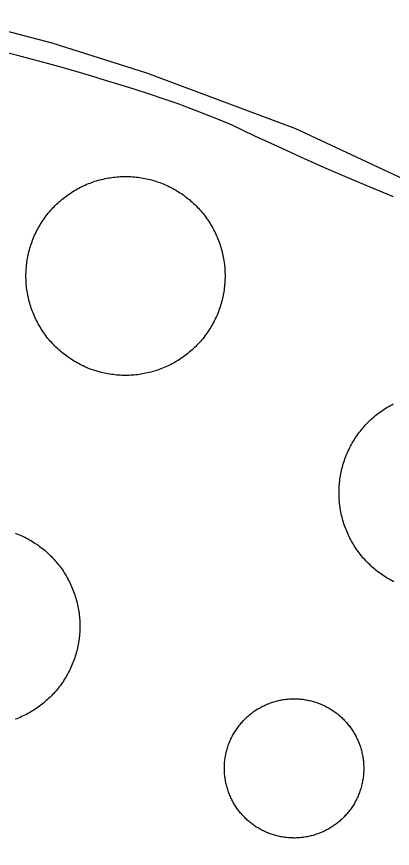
# Model space of a CAD drawing. Extents: x 3823584 to 3861785, y 301729 to 327625.
# Drawn here: x 3847983 to 3848395, y 322235 to 323148 of the extents above; entities that cross this region are included whole.
import ezdxf

# ---------------------------------------------------------------- set-up
doc = ezdxf.new("R2010")
doc.units = 0
for name, color, linetype in [('V-DOMW-TANK', 7, 'Continuous'), ('V-ROAD-CNTR', 7, 'Continuous'), ('V-SITE-OTLN', 7, 'Continuous')]:
    doc.layers.add(name, color=color, linetype=linetype)

msp = doc.modelspace()

# ---------------------------------------------------------------- linework, layer by layer
at = {"layer": 'V-DOMW-TANK'}
for points in [[(3848038.04, 322951.81), (3848039.6, 322952.92), (3848041.18, 322953.99), (3848042.77, 322955.04), (3848044.38, 322956.06), (3848046, 322957.05), (3848047.65, 322958.02), (3848049.31, 322958.96), (3848050.99, 322959.86), (3848052.68, 322960.73), (3848054.39, 322961.58), (3848056.11, 322962.4), (3848057.85, 322963.18), (3848059.6, 322963.94), (3848061.36, 322964.67), (3848063.14, 322965.36), (3848064.93, 322966.03), (3848066.72, 322966.66), (3848068.53, 322967.26), (3848070.35, 322967.83), (3848072.18, 322968.36), (3848074.02, 322968.87), (3848075.87, 322969.34), (3848077.72, 322969.78), (3848079.58, 322970.19), (3848081.45, 322970.57), (3848083.33, 322970.91), (3848085.21, 322971.22), (3848087.1, 322971.5), (3848088.98, 322971.74), (3848090.88, 322971.95), (3848092.78, 322972.13), (3848094.68, 322972.28), (3848096.58, 322972.39), (3848098.49, 322972.47), (3848100.39, 322972.51), (3848102.3, 322972.52), (3848104.21, 322972.5), (3848106.11, 322972.45), (3848108.02, 322972.36), (3848109.92, 322972.24), (3848111.82, 322972.09), (3848113.72, 322971.9), (3848115.61, 322971.68), (3848117.5, 322971.42), (3848119.38, 322971.14), (3848121.26, 322970.82), (3848123.14, 322970.47), (3848125, 322970.08), (3848126.87, 322969.67), (3848128.72, 322969.22), (3848130.56, 322968.74), (3848132.4, 322968.22), (3848134.23, 322967.68), (3848136.04, 322967.1), (3848137.85, 322966.49), (3848139.64, 322965.85), (3848141.43, 322965.17), (3848143.2, 322964.47), (3848144.96, 322963.74), (3848146.71, 322962.97), (3848148.44, 322962.18), (3848150.16, 322961.36), (3848151.86, 322960.5), (3848153.55, 322959.62), (3848155.22, 322958.7), (3848156.88, 322957.76), (3848158.52, 322956.79), (3848160.15, 322955.79), (3848161.75, 322954.76), (3848163.34, 322953.71), (3848164.9, 322952.62), (3848166.46, 322951.51), (3848167.98, 322950.37), (3848169.49, 322949.21), (3848170.98, 322948.02), (3848172.45, 322946.8), (3848173.9, 322945.56), (3848175.32, 322944.29), (3848176.73, 322943), (3848178.11, 322941.69), (3848179.46, 322940.35), (3848180.79, 322938.98), (3848182.11, 322937.6), (3848183.39, 322936.19), (3848184.65, 322934.76), (3848185.88, 322933.31), (3848187.09, 322931.83), (3848188.28, 322930.34), (3848189.43, 322928.82), (3848190.56, 322927.29), (3848191.67, 322925.73), (3848192.74, 322924.16), (3848193.79, 322922.57), (3848194.81, 322920.96), (3848195.8, 322919.33), (3848196.77, 322917.68), (3848197.7, 322916.02), (3848198.61, 322914.34), (3848199.48, 322912.65), (3848200.33, 322910.94)], [(3848025.98, 322784.89), (3848024.62, 322786.23), (3848023.29, 322787.6), (3848021.98, 322788.98), (3848020.69, 322790.39), (3848019.43, 322791.82), (3848018.2, 322793.27), (3848016.99, 322794.75), (3848015.81, 322796.24), (3848014.65, 322797.76), (3848013.52, 322799.29), (3848012.42, 322800.85), (3848011.34, 322802.42), (3848010.29, 322804.01), (3848009.27, 322805.63), (3848008.28, 322807.25), (3848007.31, 322808.9), (3848006.38, 322810.56), (3848005.47, 322812.23), (3848004.6, 322813.93), (3848003.75, 322815.64), (3848002.93, 322817.36), (3848002.15, 322819.1), (3848001.39, 322820.85), (3848000.67, 322822.61), (3847999.97, 322824.39), (3847999.31, 322826.17), (3847998.68, 322827.97), (3847998.08, 322829.78), (3847997.51, 322831.6), (3847996.97, 322833.43), (3847996.46, 322835.27), (3847995.99, 322837.12), (3847995.55, 322838.97), (3847995.14, 322840.83), (3847994.77, 322842.7), (3847994.43, 322844.58), (3847994.11, 322846.46), (3847993.84, 322848.35), (3847993.59, 322850.23), (3847993.38, 322852.13), (3847993.2, 322854.03), (3847993.06, 322855.93), (3847992.95, 322857.83), (3847992.87, 322859.74), (3847992.82, 322861.64), (3847992.81, 322863.55), (3847992.83, 322865.46), (3847992.89, 322867.36), (3847992.97, 322869.27), (3847993.09, 322871.17), (3847993.25, 322873.07), (3847993.44, 322874.97), (3847993.66, 322876.86), (3847993.91, 322878.75), (3847994.2, 322880.63), (3847994.52, 322882.51), (3847994.87, 322884.39), (3847995.25, 322886.25), (3847995.67, 322888.11), (3847996.12, 322889.97), (3847996.6, 322891.81), (3847997.11, 322893.65), (3847997.66, 322895.47), (3847998.24, 322897.29), (3847998.84, 322899.1), (3847999.48, 322900.9), (3848000.16, 322902.68), (3848000.86, 322904.45), (3848001.6, 322906.21), (3848002.36, 322907.96), (3848003.15, 322909.69), (3848003.98, 322911.41), (3848004.83, 322913.11), (3848005.72, 322914.8), (3848006.63, 322916.47), (3848007.57, 322918.13), (3848008.55, 322919.77), (3848009.54, 322921.4), (3848010.57, 322923), (3848011.63, 322924.59), (3848012.71, 322926.16), (3848013.82, 322927.71), (3848014.96, 322929.23), (3848016.12, 322930.74), (3848017.32, 322932.23), (3848018.53, 322933.7), (3848019.77, 322935.15), (3848021.04, 322936.57), (3848022.33, 322937.98), (3848023.65, 322939.36), (3848024.98, 322940.71), (3848026.35, 322942.05), (3848027.74, 322943.36), (3848029.14, 322944.64), (3848030.57, 322945.9), (3848032.03, 322947.13), (3848033.5, 322948.34), (3848035, 322949.53), (3848036.51, 322950.68), (3848038.04, 322951.81)], [(3848200.33, 322910.94), (3848201.15, 322909.22), (3848201.94, 322907.48), (3848202.69, 322905.73), (3848203.42, 322903.97), (3848204.11, 322902.2), (3848204.77, 322900.41), (3848205.41, 322898.61), (3848206.01, 322896.8), (3848206.58, 322894.98), (3848207.11, 322893.15), (3848207.62, 322891.31), (3848208.09, 322889.47), (3848208.53, 322887.61), (3848208.94, 322885.75), (3848209.31, 322883.88), (3848209.66, 322882), (3848209.97, 322880.12), (3848210.25, 322878.23), (3848210.49, 322876.35), (3848210.7, 322874.45), (3848210.88, 322872.55), (3848211.02, 322870.65), (3848211.14, 322868.75), (3848211.21, 322866.84), (3848211.26, 322864.94), (3848211.27, 322863.03), (3848211.25, 322861.12), (3848211.2, 322859.22), (3848211.11, 322857.32), (3848210.99, 322855.41), (3848210.83, 322853.51), (3848210.65, 322851.62), (3848210.43, 322849.72), (3848210.17, 322847.83), (3848209.89, 322845.95), (3848209.57, 322844.07), (3848209.21, 322842.19), (3848208.83, 322840.33), (3848208.41, 322838.47), (3848207.97, 322836.61), (3848207.48, 322834.77), (3848206.97, 322832.93), (3848206.42, 322831.11), (3848205.85, 322829.29), (3848205.24, 322827.48), (3848204.6, 322825.69), (3848203.93, 322823.9), (3848203.22, 322822.13), (3848202.49, 322820.37), (3848201.72, 322818.62), (3848200.93, 322816.89), (3848200.1, 322815.17), (3848199.25, 322813.47), (3848198.37, 322811.78), (3848197.45, 322810.11), (3848196.51, 322808.45), (3848195.54, 322806.81), (3848194.54, 322805.18), (3848193.51, 322803.58), (3848192.45, 322801.99)], [(3848192.45, 322801.99), (3848191.37, 322800.43), (3848190.26, 322798.88), (3848189.12, 322797.35), (3848187.96, 322795.84), (3848186.77, 322794.35), (3848185.55, 322792.88), (3848184.31, 322791.43), (3848183.04, 322790.01), (3848181.75, 322788.6), (3848180.43, 322787.22), (3848179.1, 322785.87), (3848177.73, 322784.54), (3848176.35, 322783.23), (3848174.94, 322781.94), (3848173.51, 322780.68), (3848172.06, 322779.45), (3848170.58, 322778.24), (3848169.09, 322777.05), (3848167.57, 322775.9), (3848166.04, 322774.77), (3848164.48, 322773.66), (3848162.91, 322772.59), (3848161.32, 322771.54), (3848159.71, 322770.52), (3848158.08, 322769.53), (3848156.43, 322768.56), (3848154.77, 322767.63), (3848153.09, 322766.72), (3848151.4, 322765.85), (3848149.69, 322765), (3848147.97, 322764.18), (3848146.23, 322763.4), (3848144.48, 322762.64), (3848142.72, 322761.91), (3848140.95, 322761.22), (3848139.16, 322760.55), (3848137.36, 322759.92), (3848135.55, 322759.32), (3848133.73, 322758.76), (3848131.9, 322758.22), (3848130.06, 322757.71), (3848128.21, 322757.24), (3848126.36, 322756.8), (3848124.5, 322756.39), (3848122.63, 322756.02), (3848120.75, 322755.67), (3848118.87, 322755.36), (3848116.99, 322755.09), (3848115.1, 322754.84), (3848113.2, 322754.63), (3848111.3, 322754.45), (3848109.4, 322754.3), (3848107.5, 322754.19), (3848105.59, 322754.11), (3848103.69, 322754.07), (3848101.78, 322754.05), (3848099.88, 322754.08), (3848097.97, 322754.13), (3848096.06, 322754.22), (3848094.17, 322754.34), (3848092.26, 322754.49), (3848090.37, 322754.68), (3848088.47, 322754.9), (3848086.58, 322755.16), (3848084.7, 322755.44), (3848082.82, 322755.76), (3848080.95, 322756.11), (3848079.08, 322756.5), (3848077.22, 322756.92), (3848075.36, 322757.36), (3848073.52, 322757.85), (3848071.68, 322758.36), (3848069.86, 322758.91), (3848068.04, 322759.48), (3848066.23, 322760.09), (3848064.44, 322760.73), (3848062.65, 322761.41), (3848060.89, 322762.11), (3848059.12, 322762.84), (3848057.38, 322763.61), (3848055.64, 322764.4), (3848053.93, 322765.23), (3848052.22, 322766.08), (3848050.53, 322766.97), (3848048.86, 322767.88), (3848047.2, 322768.82), (3848045.56, 322769.79), (3848043.94, 322770.79), (3848042.33, 322771.82), (3848040.74, 322772.88), (3848039.18, 322773.96), (3848037.63, 322775.07), (3848036.1, 322776.21), (3848034.59, 322777.37), (3848033.1, 322778.56), (3848031.63, 322779.78), (3848030.18, 322781.02), (3848028.76, 322782.29), (3848027.36, 322783.58), (3848025.98, 322784.89)], [(3848336.32, 322626.88), (3848336.37, 322628.79), (3848336.44, 322630.7), (3848336.56, 322632.61), (3848336.7, 322634.52), (3848336.88, 322636.42), (3848337.09, 322638.33), (3848337.34, 322640.22), (3848337.61, 322642.11), (3848337.93, 322644), (3848338.27, 322645.88), (3848338.65, 322647.76), (3848339.06, 322649.62), (3848339.5, 322651.48), (3848339.97, 322653.34), (3848340.48, 322655.18), (3848341.02, 322657.02), (3848341.59, 322658.84), (3848342.19, 322660.66), (3848342.82, 322662.46), (3848343.49, 322664.25), (3848344.19, 322666.03), (3848344.91, 322667.8), (3848345.67, 322669.56), (3848346.46, 322671.3), (3848347.28, 322673.03), (3848348.13, 322674.74), (3848349.01, 322676.44), (3848349.92, 322678.12), (3848350.85, 322679.79), (3848351.82, 322681.45), (3848352.82, 322683.08), (3848353.84, 322684.69), (3848354.89, 322686.29), (3848355.97, 322687.87), (3848357.08, 322689.43), (3848358.21, 322690.97), (3848359.37, 322692.49), (3848360.56, 322693.99), (3848361.77, 322695.47), (3848363.01, 322696.92), (3848364.27, 322698.36), (3848365.56, 322699.77), (3848366.88, 322701.16), (3848368.22, 322702.53), (3848369.58, 322703.87), (3848370.96, 322705.19), (3848372.37, 322706.49), (3848373.8, 322707.76), (3848375.25, 322709.01), (3848376.72, 322710.23), (3848378.21, 322711.42), (3848379.73, 322712.59), (3848381.26, 322713.73), (3848382.82, 322714.84), (3848384.39, 322715.93), (3848385.98, 322716.99), (3848387.59, 322718.02), (3848389.22, 322719.02), (3848390.87, 322720), (3848392.53, 322720.95), (3848394.21, 322721.86), (3848395.9, 322722.75)], [(3848396.38, 322527.47), (3848394.68, 322528.35), (3848393, 322529.26), (3848391.33, 322530.2), (3848389.68, 322531.16), (3848388.05, 322532.16), (3848386.43, 322533.18), (3848384.83, 322534.23), (3848383.25, 322535.31), (3848381.69, 322536.42), (3848380.15, 322537.55), (3848378.63, 322538.71), (3848377.13, 322539.9), (3848375.65, 322541.11), (3848374.2, 322542.35), (3848372.76, 322543.62), (3848371.35, 322544.91), (3848369.96, 322546.22), (3848368.59, 322547.55), (3848367.25, 322548.92), (3848365.93, 322550.3), (3848364.63, 322551.71), (3848363.36, 322553.14), (3848362.12, 322554.59), (3848360.89, 322556.06), (3848359.7, 322557.55), (3848358.53, 322559.07), (3848357.39, 322560.6), (3848356.28, 322562.16), (3848355.19, 322563.73), (3848354.13, 322565.33), (3848353.1, 322566.93), (3848352.1, 322568.56), (3848351.12, 322570.21), (3848350.18, 322571.87), (3848349.26, 322573.55), (3848348.37, 322575.24), (3848347.51, 322576.95), (3848346.69, 322578.68), (3848345.89, 322580.42), (3848345.12, 322582.17), (3848344.39, 322583.93), (3848343.68, 322585.71), (3848343.01, 322587.5), (3848342.36, 322589.3), (3848341.75, 322591.12), (3848341.17, 322592.94), (3848340.62, 322594.77), (3848340.11, 322596.61), (3848339.63, 322598.46), (3848339.18, 322600.32), (3848338.76, 322602.19), (3848338.37, 322604.06), (3848338.02, 322605.94), (3848337.7, 322607.83), (3848337.41, 322609.72), (3848337.16, 322611.61), (3848336.93, 322613.51), (3848336.75, 322615.42), (3848336.59, 322617.32), (3848336.47, 322619.23), (3848336.38, 322621.14), (3848336.33, 322623.05), (3848336.31, 322624.97), (3848336.32, 322626.88)], [(3847981.08, 322580.82), (3847982.86, 322580.13), (3847984.62, 322579.42), (3847986.38, 322578.67), (3847988.12, 322577.9), (3847989.84, 322577.09), (3847991.56, 322576.26), (3847993.25, 322575.39), (3847994.94, 322574.5), (3847996.6, 322573.58), (3847998.25, 322572.62), (3847999.89, 322571.64), (3848001.5, 322570.63), (3848003.1, 322569.59), (3848004.68, 322568.53), (3848006.24, 322567.43), (3848007.78, 322566.32), (3848009.3, 322565.17), (3848010.8, 322563.99), (3848012.28, 322562.8), (3848013.74, 322561.57), (3848015.18, 322560.32), (3848016.59, 322559.05), (3848017.98, 322557.75), (3848019.35, 322556.42), (3848020.7, 322555.08), (3848022.03, 322553.71), (3848023.32, 322552.31), (3848024.6, 322550.9), (3848025.85, 322549.46), (3848027.07, 322548), (3848028.27, 322546.52), (3848029.44, 322545.02), (3848030.59, 322543.5), (3848031.71, 322541.95), (3848032.8, 322540.39), (3848033.87, 322538.81), (3848034.9, 322537.22), (3848035.91, 322535.6), (3848036.89, 322533.97), (3848037.85, 322532.32), (3848038.77, 322530.65), (3848039.66, 322528.97), (3848040.53, 322527.27), (3848041.36, 322525.56), (3848042.17, 322523.83), (3848042.94, 322522.09), (3848043.69, 322520.34), (3848044.4, 322518.57), (3848045.08, 322516.79), (3848045.73, 322515), (3848046.35, 322513.2), (3848046.94, 322511.39), (3848047.5, 322509.57), (3848048.02, 322507.74), (3848048.52, 322505.9), (3848048.98, 322504.05), (3848049.41, 322502.19), (3848049.8, 322500.33), (3848050.16, 322498.46), (3848050.5, 322496.59), (3848050.79, 322494.7), (3848051.06, 322492.82), (3848051.29, 322490.93), (3848051.49, 322489.03), (3848051.65, 322487.13), (3848051.79, 322485.23), (3848051.89, 322483.33), (3848051.95, 322481.43), (3848051.98, 322479.52), (3848051.98, 322477.62), (3848051.95, 322475.71), (3848051.88, 322473.81), (3848051.79, 322471.91), (3848051.65, 322470.01), (3848051.48, 322468.1), (3848051.29, 322466.21), (3848051.05, 322464.32), (3848050.79, 322462.44), (3848050.49, 322460.55), (3848050.16, 322458.68), (3848049.79, 322456.81), (3848049.4, 322454.95), (3848048.97, 322453.09)], [(3848048.97, 322453.09), (3848048.51, 322451.24), (3848048.02, 322449.4), (3848047.49, 322447.57), (3848046.93, 322445.75), (3848046.34, 322443.94), (3848045.72, 322442.14), (3848045.07, 322440.35), (3848044.39, 322438.57), (3848043.68, 322436.8), (3848042.93, 322435.05), (3848042.16, 322433.31), (3848041.35, 322431.58), (3848040.52, 322429.87), (3848039.65, 322428.17), (3848038.75, 322426.49), (3848037.83, 322424.83), (3848036.88, 322423.17), (3848035.9, 322421.54), (3848034.89, 322419.93), (3848033.85, 322418.33), (3848032.78, 322416.75), (3848031.69, 322415.19), (3848030.57, 322413.65), (3848029.43, 322412.13), (3848028.25, 322410.63), (3848027.05, 322409.15), (3848025.83, 322407.69), (3848024.58, 322406.25), (3848023.3, 322404.83), (3848022, 322403.44), (3848020.68, 322402.07), (3848019.33, 322400.72), (3848017.96, 322399.4), (3848016.57, 322398.1), (3848015.15, 322396.83), (3848013.71, 322395.58), (3848012.25, 322394.35), (3848010.78, 322393.15), (3848009.27, 322391.98), (3848007.75, 322390.84), (3848006.21, 322389.72), (3848004.65, 322388.62), (3848003.07, 322387.56), (3848001.47, 322386.52), (3847999.86, 322385.51), (3847998.22, 322384.53), (3847996.58, 322383.58), (3847994.91, 322382.66), (3847993.23, 322381.76), (3847991.53, 322380.9), (3847989.82, 322380.06), (3847988.09, 322379.26), (3847986.35, 322378.48), (3847984.6, 322377.74), (3847982.83, 322377.03), (3847981.05, 322376.34)], [(3848211.68, 322309.31), (3848211.46, 322310.63), (3848211.27, 322311.95), (3848211.1, 322313.27), (3848210.95, 322314.6), (3848210.83, 322315.93), (3848210.72, 322317.26), (3848210.65, 322318.59), (3848210.59, 322319.93), (3848210.56, 322321.26), (3848210.55, 322322.6), (3848210.56, 322323.93), (3848210.6, 322325.26), (3848210.66, 322326.59), (3848210.75, 322327.93), (3848210.85, 322329.26), (3848210.99, 322330.59), (3848211.14, 322331.91), (3848211.32, 322333.23), (3848211.52, 322334.55), (3848211.74, 322335.87), (3848211.99, 322337.18), (3848212.26, 322338.49), (3848212.55, 322339.79), (3848212.86, 322341.09), (3848213.2, 322342.38), (3848213.56, 322343.66), (3848213.94, 322344.94), (3848214.35, 322346.21), (3848214.77, 322347.48), (3848215.22, 322348.73), (3848215.69, 322349.98), (3848216.18, 322351.22), (3848216.69, 322352.45), (3848217.23, 322353.68), (3848217.79, 322354.89), (3848218.36, 322356.09), (3848218.96, 322357.29), (3848219.58, 322358.47), (3848220.22, 322359.64), (3848220.88, 322360.8), (3848221.56, 322361.95), (3848222.26, 322363.08), (3848222.98, 322364.21), (3848223.72, 322365.32), (3848224.48, 322366.42), (3848225.25, 322367.5), (3848226.05, 322368.57), (3848226.86, 322369.63), (3848227.7, 322370.67), (3848228.55, 322371.7), (3848229.42, 322372.71), (3848230.3, 322373.71), (3848231.21, 322374.69), (3848232.13, 322375.66), (3848233.07, 322376.61), (3848234.02, 322377.54), (3848234.99, 322378.46), (3848235.98, 322379.36), (3848236.98, 322380.24), (3848237.99, 322381.1), (3848239.03, 322381.95), (3848240.07, 322382.78), (3848241.13, 322383.59), (3848242.21, 322384.38), (3848243.29, 322385.15), (3848244.4, 322385.9), (3848245.51, 322386.64), (3848246.64, 322387.35), (3848247.78, 322388.05), (3848248.93, 322388.72), (3848250.09, 322389.38), (3848251.27, 322390.01), (3848252.45, 322390.62), (3848253.65, 322391.22), (3848254.85, 322391.79), (3848256.07, 322392.34), (3848257.29, 322392.87), (3848258.53, 322393.38), (3848259.77, 322393.86), (3848261.02, 322394.33), (3848262.28, 322394.77), (3848263.54, 322395.19), (3848264.82, 322395.59), (3848266.1, 322395.96), (3848267.39, 322396.32), (3848268.68, 322396.65), (3848269.98, 322396.96), (3848271.28, 322397.24), (3848272.59, 322397.51), (3848273.9, 322397.75), (3848275.22, 322397.97), (3848276.54, 322398.16), (3848277.86, 322398.33), (3848279.19, 322398.48), (3848280.52, 322398.6), (3848281.85, 322398.7), (3848283.18, 322398.78), (3848284.51, 322398.84), (3848285.85, 322398.87), (3848287.18, 322398.88)], [(3848287.18, 322398.88), (3848288.51, 322398.86), (3848289.85, 322398.83), (3848291.18, 322398.77), (3848292.51, 322398.68), (3848293.84, 322398.57), (3848295.17, 322398.44), (3848296.5, 322398.29), (3848297.82, 322398.11), (3848299.14, 322397.91), (3848300.46, 322397.69), (3848301.77, 322397.44), (3848303.07, 322397.17), (3848304.38, 322396.88), (3848305.67, 322396.57), (3848306.96, 322396.23), (3848308.25, 322395.87), (3848309.53, 322395.49), (3848310.8, 322395.08), (3848312.06, 322394.66), (3848313.32, 322394.21), (3848314.57, 322393.74), (3848315.81, 322393.25), (3848317.04, 322392.73), (3848318.26, 322392.2), (3848319.48, 322391.64), (3848320.68, 322391.07), (3848321.87, 322390.47), (3848323.06, 322389.85), (3848324.23, 322389.21), (3848325.39, 322388.55), (3848326.54, 322387.87), (3848327.67, 322387.17), (3848328.79, 322386.45), (3848329.91, 322385.71), (3848331, 322384.95), (3848332.09, 322384.18), (3848333.16, 322383.38), (3848334.22, 322382.56), (3848335.26, 322381.73), (3848336.29, 322380.88), (3848337.3, 322380.01), (3848338.3, 322379.13), (3848339.28, 322378.22), (3848340.24, 322377.3), (3848341.19, 322376.36), (3848342.13, 322375.41), (3848343.04, 322374.44), (3848343.94, 322373.45), (3848344.83, 322372.45), (3848345.69, 322371.43), (3848346.53, 322370.4), (3848347.36, 322369.36), (3848348.18, 322368.3), (3848348.96, 322367.22), (3848349.74, 322366.14), (3848350.49, 322365.03), (3848351.23, 322363.92), (3848351.94, 322362.79), (3848352.63, 322361.65), (3848353.31, 322360.5)], [(3848353.31, 322360.5), (3848353.96, 322359.34), (3848354.6, 322358.16), (3848355.21, 322356.98), (3848355.8, 322355.78), (3848356.37, 322354.58), (3848356.93, 322353.36), (3848357.46, 322352.14), (3848357.96, 322350.9), (3848358.45, 322349.66), (3848358.91, 322348.41), (3848359.36, 322347.15), (3848359.78, 322345.88), (3848360.18, 322344.61), (3848360.55, 322343.33), (3848360.9, 322342.04), (3848361.24, 322340.75), (3848361.54, 322339.45), (3848361.83, 322338.15), (3848362.09, 322336.84), (3848362.33, 322335.53), (3848362.55, 322334.21), (3848362.75, 322332.89), (3848362.92, 322331.57), (3848363.06, 322330.24), (3848363.19, 322328.91), (3848363.29, 322327.58), (3848363.37, 322326.25), (3848363.43, 322324.92), (3848363.46, 322323.58), (3848363.47, 322322.25), (3848363.45, 322320.91), (3848363.41, 322319.58), (3848363.35, 322318.25), (3848363.27, 322316.91), (3848363.16, 322315.58), (3848363.03, 322314.26), (3848362.87, 322312.93), (3848362.7, 322311.61), (3848362.5, 322310.29), (3848362.27, 322308.97), (3848362.03, 322307.66), (3848361.76, 322306.36), (3848361.47, 322305.05), (3848361.15, 322303.76), (3848360.82, 322302.47), (3848360.46, 322301.18), (3848360.08, 322299.9), (3848359.67, 322298.63), (3848359.24, 322297.36), (3848358.79, 322296.11), (3848358.33, 322294.86), (3848357.83, 322293.62), (3848357.32, 322292.39), (3848356.79, 322291.16), (3848356.23, 322289.95), (3848355.65, 322288.75), (3848355.05, 322287.55), (3848354.44, 322286.37), (3848353.8, 322285.2), (3848353.14, 322284.04), (3848352.46, 322282.89), (3848351.76, 322281.76), (3848351.04, 322280.63), (3848350.3, 322279.52), (3848349.54, 322278.42), (3848348.76, 322277.34), (3848347.97, 322276.27), (3848347.15, 322275.21), (3848346.32, 322274.17), (3848345.47, 322273.14), (3848344.6, 322272.13), (3848343.71, 322271.13), (3848342.81, 322270.15), (3848341.89, 322269.18), (3848340.95, 322268.23), (3848340, 322267.3), (3848339.02, 322266.39), (3848338.04, 322265.49), (3848337.04, 322264.6), (3848336.02, 322263.74), (3848334.99, 322262.89), (3848333.94, 322262.06), (3848332.88, 322261.26), (3848331.81, 322260.46), (3848330.72, 322259.69), (3848329.62, 322258.94), (3848328.5, 322258.2), (3848327.38, 322257.49), (3848326.24, 322256.79), (3848325.09, 322256.12), (3848323.92, 322255.47), (3848322.75, 322254.83), (3848321.56, 322254.22), (3848320.37, 322253.62), (3848319.16, 322253.05), (3848317.95, 322252.5), (3848316.72, 322251.97), (3848315.49, 322251.47), (3848314.25, 322250.98), (3848313, 322250.52)], [(3848313, 322250.52), (3848311.74, 322250.07), (3848310.47, 322249.65), (3848309.2, 322249.25), (3848307.92, 322248.88), (3848306.63, 322248.52), (3848305.34, 322248.19), (3848304.04, 322247.88), (3848302.73, 322247.6), (3848301.43, 322247.34), (3848300.11, 322247.1), (3848298.8, 322246.88), (3848297.48, 322246.68), (3848296.16, 322246.51), (3848294.83, 322246.36), (3848293.5, 322246.24), (3848292.17, 322246.14), (3848290.84, 322246.06), (3848289.5, 322246), (3848288.17, 322245.97), (3848286.83, 322245.96), (3848285.5, 322245.98), (3848284.17, 322246.02), (3848282.83, 322246.08), (3848281.5, 322246.16), (3848280.17, 322246.27), (3848278.84, 322246.4), (3848277.52, 322246.55), (3848276.2, 322246.73), (3848274.87, 322246.93), (3848273.56, 322247.15), (3848272.25, 322247.4), (3848270.94, 322247.67), (3848269.64, 322247.96), (3848268.34, 322248.28), (3848267.05, 322248.61), (3848265.77, 322248.97), (3848264.49, 322249.35), (3848263.21, 322249.76), (3848261.95, 322250.18), (3848260.7, 322250.63), (3848259.45, 322251.1), (3848258.21, 322251.6), (3848256.97, 322252.11), (3848255.75, 322252.64), (3848254.54, 322253.2), (3848253.33, 322253.78), (3848252.14, 322254.37), (3848250.96, 322254.99), (3848249.79, 322255.63), (3848248.63, 322256.29), (3848247.48, 322256.97), (3848246.34, 322257.67), (3848245.22, 322258.39), (3848244.11, 322259.13), (3848243.01, 322259.89), (3848241.93, 322260.67), (3848240.86, 322261.46), (3848239.8, 322262.28), (3848238.75, 322263.11), (3848237.73, 322263.96), (3848236.72, 322264.83), (3848235.72, 322265.72), (3848234.73, 322266.62), (3848233.77, 322267.54), (3848232.82, 322268.48), (3848231.89, 322269.43), (3848230.97, 322270.4), (3848230.07, 322271.39), (3848229.19, 322272.39), (3848228.33, 322273.41), (3848227.48, 322274.44), (3848226.65, 322275.48), (3848225.84, 322276.54), (3848225.05, 322277.62), (3848224.28, 322278.71), (3848223.53, 322279.81), (3848222.79, 322280.92), (3848222.08, 322282.05), (3848221.38, 322283.19), (3848220.71, 322284.34), (3848220.05, 322285.51), (3848219.42, 322286.68), (3848218.8, 322287.86), (3848218.21, 322289.06), (3848217.64, 322290.27), (3848217.09, 322291.48), (3848216.56, 322292.71), (3848216.05, 322293.94), (3848215.57, 322295.18), (3848215.1, 322296.43), (3848214.66, 322297.69), (3848214.24, 322298.96), (3848213.84, 322300.23), (3848213.46, 322301.51), (3848213.11, 322302.8), (3848212.78, 322304.09), (3848212.47, 322305.39), (3848212.19, 322306.69), (3848211.92, 322308), (3848211.68, 322309.31)]]:
    msp.add_lwpolyline(points, dxfattribs=at)
at = {"layer": 'V-ROAD-CNTR'}
msp.add_lwpolyline([(3848396.25, 322950.1), (3848370.66, 322960.7), (3848345.16, 322971.53), (3848319.76, 322982.57), (3848294.46, 322993.83), (3848269.24, 323005.31), (3848244.13, 323017.01), (3848219.12, 323028.92), (3848204.18, 323035.14), (3848189.14, 323041.15), (3848174.02, 323046.95), (3848158.82, 323052.53), (3848143.55, 323057.89), (3848128.2, 323063.04), (3848112.79, 323067.97), (3848097.31, 323072.67), (3848081.21, 323077.78), (3848065.06, 323082.75), (3848048.86, 323087.57), (3848032.62, 323092.24), (3848016.33, 323096.77), (3848000.01, 323101.15), (3847983.66, 323105.38), (3847967.27, 323109.46)], dxfattribs=at)
at = {"layer": 'V-SITE-OTLN'}
msp.add_lwpolyline([(3847910.66, 323148.12), (3848021.31, 323119.44), (3848125.09, 323086.56), (3848288.46, 323025.24), (3848456.82, 322946.72), (3848530.77, 322919.63), (3848696.99, 322846.35), (3848812.93, 322805.17), (3848914.61, 322748.18), (3848953.7, 322724.77), (3849053.26, 322677.06), (3849104.08, 322650.99), (3849127.16, 322623.58), (3849136.59, 322575.31), (3849114.64, 322487.25), (3849091.64, 322411.6), (3849021.64, 322160)], dxfattribs=at)

doc.saveas('drawing.dxf')
